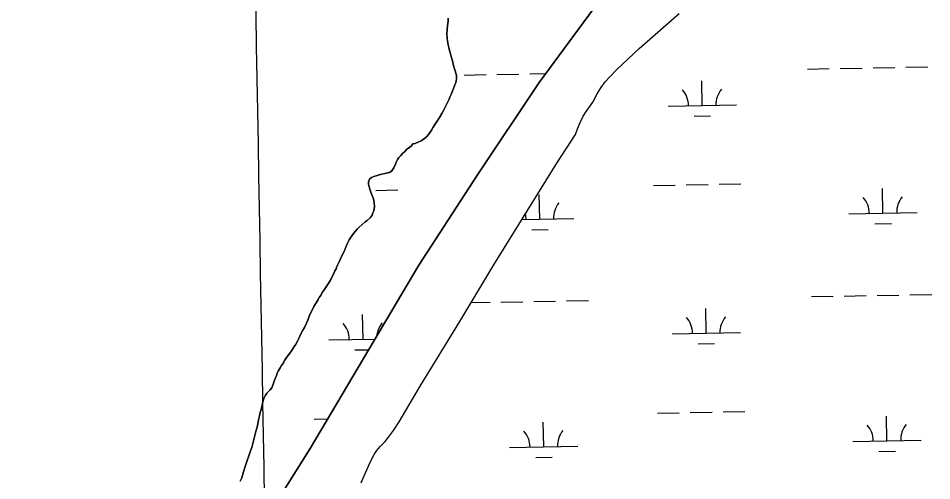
# Model space of a CAD drawing. Extents: x 3903937 to 3942190, y 260677 to 286651.
# Drawn here: x 3923705 to 3925041, y 271293 to 271969 of the extents above; entities that cross this region are included whole.
import ezdxf

# ---------------------------------------------------------------- set-up
doc = ezdxf.new("R2010")
doc.units = 0
for name, color, linetype in [('V-GRID-MAJR', 7, 'Continuous'), ('V-TOPO-SHOR', 7, 'Continuous'), ('V-WETL-SWMP', 7, 'Continuous')]:
    doc.layers.add(name, color=color, linetype=linetype)

msp = doc.modelspace()

# ---------------------------------------------------------------- linework, layer by layer
at = {"layer": 'V-GRID-MAJR'}
msp.add_spline([(3924152.694, 266296.911), (3924046.094, 272353.359), (3923939.434, 278413.279), (3923832.773, 284473.19), (3923832.7120000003, 284476.667)], degree=3, dxfattribs=at)
at = {"layer": 'V-TOPO-SHOR'}
for points in [[(3923705.079, 270782.39900000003), (3923714.99, 270780.564), (3923723.1180000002, 270781.222), (3923729.782, 270782.708), (3923736.551, 270784.716), (3923741.028, 270786.297), (3923745.603, 270788.713), (3923751.012, 270791.967), (3923756.1010000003, 270796.158), (3923808.268, 270862.873), (3923963.244, 271078.026), (3924060.219, 271225.816), (3924131.79, 271340.248), (3924209.967, 271471.49), (3924290.83, 271608.163), (3924376.404, 271739.854), (3924466.5500000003, 271874.999), (3924546.279, 271982.378)], [(3924206.274, 271289.969), (3924210.821, 271300.101), (3924214.642, 271309.079), (3924218.0500000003, 271316.704), (3924221.048, 271322.971), (3924225.29, 271331.327), (3924229.435, 271337.18), (3924234.311, 271342.726), (3924241.578, 271350.467), (3924246.556, 271356.533), (3924253.7120000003, 271366.257), (3924262.105, 271378.799), (3924292.751, 271431.044), (3924350.433, 271525.614), (3924400.343, 271608.585), (3924492.417, 271756.979), (3924519.561, 271798.78500000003), (3924522.862, 271807.241), (3924526.579, 271816.221), (3924530.401, 271824.784), (3924534.3370000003, 271831.053), (3924539.105, 271837.746), (3924544.909, 271846.317), (3924551.637, 271858.124), (3924556.916, 271867.213), (3924563.345, 271875.788), (3924570.4, 271883.842), (3924579.95, 271894.097), (3924612.767, 271924.563), (3924671.4590000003, 271975.773)], [(3924333.541, 271968.908), (3924333.355, 271964.599), (3924332.767, 271957.619), (3924331.966, 271952.487), (3924331.79, 271945.305), (3924332.017, 271939.56), (3924332.443, 271935.663), (3924333.494, 271929.715), (3924334.5360000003, 271925.822), (3924335.997, 271919.877), (3924337.035, 271917.00800000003), (3924338.075, 271912.91000000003), (3924339.742, 271906.555), (3924341.616, 271899.79), (3924343.072, 271895.078), (3924343.906, 271892.002), (3924344.739, 271888.723), (3924345.575, 271885.237), (3924345.593, 271880.314), (3924344.592, 271874.358), (3924343.578, 271871.481), (3924341.342, 271866.342), (3924339.1070000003, 271860.382), (3924338.094, 271857.505), (3924336.265, 271853.395), (3924335.044, 271850.517), (3924333.826, 271847.64), (3924331.788, 271843.93700000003), (3924328.329, 271836.742), (3924326.901, 271834.068), (3924324.458, 271829.544), (3924320.788, 271823.78500000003), (3924317.323, 271818.231), (3924315.076, 271815.142), (3924311.816, 271809.59), (3924309.166, 271805.271), (3924305.086, 271799.303), (3924301.8200000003, 271795.391), (3924298.75, 271793.12), (3924294.043, 271789.819), (3924290.5640000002, 271787.957), (3924285.4420000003, 271785.886), (3924282.163, 271785.053)], [(3924282.163, 271785.053), (3924279.507, 271781.962), (3924275.824, 271779.077), (3924273.3710000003, 271777.219), (3924270.098, 271774.129), (3924266.827, 271771.241), (3924264.171, 271768.36), (3924261.312, 271765.064), (3924259.475, 271762.39), (3924258.257, 271759.51), (3924256.426, 271755.605), (3924253.984, 271750.055), (3924251.3340000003, 271745.94), (3924247.8570000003, 271743.259), (3924244.781, 271742.631), (3924240.8850000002, 271741.795), (3924236.58, 271740.957), (3924232.685, 271739.915), (3924229.611, 271739.081), (3924224.899, 271737.625), (3924221.62, 271736.177), (3924218.347, 271733.49700000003), (3924216.926, 271729.798), (3924217.145, 271726.515), (3924217.983, 271722.415), (3924219.437, 271717.7), (3924220.68, 271714.833), (3924222.548, 271709.916), (3924224.2090000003, 271704.792), (3924225.259, 271698.846), (3924225.6890000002, 271693.718), (3924224.69, 271687.558), (3924223.674, 271684.476), (3924222.253, 271680.982), (3924219.396, 271677.07), (3924215.1010000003, 271673.154), (3924212.443, 271671.094), (3924207.943, 271667.586), (3924203.0360000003, 271663.052), (3924200.788, 271660.786), (3924197.519, 271657.284), (3924195.682, 271654.814), (3924193.847, 271652.34500000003), (3924190.58, 271648.023), (3924188.95, 271644.732), (3924186.509, 271640.003), (3924185.086, 271636.509), (3924182.847, 271631.781), (3924181.426, 271628.082), (3924178.782, 271622.532), (3924176.341, 271617.18700000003), (3924174.508, 271613.895), (3924172.269, 271608.962), (3924170.846, 271605.877), (3924169.627, 271602.795), (3924167.997, 271599.506), (3924165.963, 271594.982), (3924163.725, 271590.46), (3924162.097, 271587.169), (3924159.039, 271582.233), (3924157.204, 271579.147), (3924154.142, 271575.033), (3924152.309, 271571.946), (3924149.452, 271567.832), (3924147.824, 271564.745), (3924144.967, 271560.631), (3924143.544, 271557.754), (3924140.484, 271553.021), (3924137.427, 271547.673), (3924135.186, 271543.354), (3924132.948, 271538.832), (3924130.7090000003, 271534.308), (3924128.274, 271527.527), (3924126.24, 271523.21), (3924123.392, 271517.043), (3924120.946, 271512.724), (3924117.895, 271506.556), (3924115.044, 271500.799), (3924113.211, 271497.098), (3924110.36, 271491.751), (3924108.525, 271488.871), (3924105.67, 271484.34500000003), (3924103.63, 271481.464), (3924101.793, 271478.996), (3924099.1410000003, 271475.291), (3924097.304, 271472.821), (3924094.244, 271468.5), (3924092.819, 271465.415), (3924089.964, 271461.094), (3924087.924, 271458.01), (3924085.278, 271453.072), (3924083.648, 271450.195), (3924082.024, 271445.468), (3924080.6010000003, 271442.384), (3924079.386, 271438.275), (3924077.7600000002, 271434.165), (3924075.731, 271428.822), (3924072.669, 271425.117), (3924068.376, 271420.789), (3924066.3340000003, 271418.115), (3924063.893, 271412.974)], [(3924063.893, 271412.974), (3924062.074, 271406.195), (3924061.47, 271403.115), (3924060.463, 271398.802), (3924058.847, 271392.435), (3924057.634, 271387.71), (3924056.221, 271381.95900000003), (3924055.619, 271378.263), (3924054.2120000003, 271371.279), (3924052.998, 271366.966), (3924051.382, 271360.804), (3924050.37, 271356.9), (3924049.164, 271351.151), (3924047.7490000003, 271345.605), (3924046.532, 271341.702), (3924044.304, 271334.92100000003), (3924042.473, 271330.604), (3924039.022, 271321.15), (3924036.591, 271313.755), (3924034.5700000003, 271305.95), (3924031.938, 271296.91000000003), (3924029.702, 271292.181)]]:
    msp.add_lwpolyline(points, dxfattribs=at)
at = {"layer": 'V-WETL-SWMP'}
for p, q in [((3924858.743074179, 271894.6001913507), (3924890.7381180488, 271895.16335951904)), ((3924906.7356399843, 271895.4449436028), (3924938.730683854, 271896.00811177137)), ((3924954.728205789, 271896.2896958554), (3924986.7232496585, 271896.8528640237)), ((3925002.720771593, 271897.13444810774), (3925034.715815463, 271897.69761627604)), ((3924356.9130486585, 271885.76703574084), (3924388.908092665, 271886.3302039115)), ((3924404.905614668, 271886.6117879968), (3924436.9006586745, 271887.1749561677)), ((3924452.8981806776, 271887.45654025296), (3924476.1025459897, 271887.86497725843)), ((3924705.068025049, 271841.14538544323), (3924704.4344615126, 271877.13980934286)), ((3924655.075769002, 271840.2654351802), (3924755.0602810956, 271842.025335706)), ((3924693.3414535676, 271825.50558751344), (3924717.33773647, 271825.92796363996)), ((3924633.7028806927, 271724.439357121), (3924665.6979245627, 271725.0025252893)), ((3924681.6954464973, 271725.2841093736), (3924713.690490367, 271725.84727754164)), ((3924729.688012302, 271726.12886162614), (3924761.683056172, 271726.692029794)), ((3924969.3121413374, 271683.9094700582), (3924968.6785778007, 271719.9038939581)), ((3924227.857988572, 271717.29570508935), (3924259.8530325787, 271717.8588732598)), ((3924467.481876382, 271675.0763885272), (3924466.8483128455, 271711.07081242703)), ((3924919.319885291, 271683.0295197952), (3925019.3043973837, 271684.78942032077)), ((3924441.313785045, 271674.61578481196), (3924517.4741324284, 271675.9563387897)), ((3924957.5855698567, 271668.26967212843), (3924981.5818527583, 271668.69204825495)), ((3924455.755304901, 271659.4365905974), (3924479.751587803, 271659.8589667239)), ((3924864.597817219, 271561.97671993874), (3924896.592861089, 271562.53988810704)), ((3924912.590383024, 271562.82147219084), (3924944.585426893, 271563.38464035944)), ((3924960.582948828, 271563.66622444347), (3924992.577992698, 271564.22939261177)), ((3925008.575514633, 271564.5109766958), (3925040.570558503, 271565.0741448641)), ((3924367.037446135, 271553.2187959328), (3924394.762596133, 271553.706806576)), ((3924410.7601180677, 271553.9883906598), (3924442.755161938, 271554.55155882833)), ((3924458.7526838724, 271554.83314291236), (3924490.7477277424, 271555.3963110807)), ((3924506.7452496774, 271555.67789516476), (3924538.7402935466, 271556.24106333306)), ((3924209.0927473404, 271499.6887562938), (3924208.459183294, 271535.68318039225)), ((3924710.9227680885, 271508.5219140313), (3924710.289204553, 271544.5163379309)), ((3924660.9305120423, 271507.6419637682), (3924760.9150241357, 271509.4018642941)), ((3924159.1004910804, 271498.80880602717), (3924226.8345088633, 271500.00104201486)), ((3924699.196196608, 271492.8821161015), (3924723.19247951, 271493.304492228)), ((3924197.3661760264, 271484.0489582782), (3924217.6072699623, 271484.40523657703)), ((3924639.557623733, 271391.8158857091), (3924671.5526676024, 271392.3790538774)), ((3924687.550189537, 271392.66063796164), (3924719.545233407, 271393.2238061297)), ((3924735.5427553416, 271393.5053902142), (3924767.5377992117, 271394.06855838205)), ((3924975.166884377, 271351.2859986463), (3924974.533320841, 271387.28042254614)), ((3924137.7276043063, 271382.98272732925), (3924157.45337015, 271383.32993496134)), ((3924473.336619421, 271342.45291711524), (3924472.7030558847, 271378.4473410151)), ((3924925.174628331, 271350.4060483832), (3925025.159140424, 271352.16594890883)), ((3924423.3443633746, 271341.57296685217), (3924523.3288754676, 271343.3328673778)), ((3924963.440312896, 271335.6462007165), (3924987.436595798, 271336.068576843)), ((3924461.61004794, 271326.81311918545), (3924485.6063308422, 271327.23549531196))]:
    msp.add_line(p, q, dxfattribs=at)
for points in [[(3924546.2800000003, 271982.377), (3924466.5500000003, 271875), (3924376.403, 271739.853), (3924290.829, 271608.164), (3924209.966, 271471.49), (3924131.791, 271340.24700000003), (3924060.22, 271225.815)], [(3924206.275, 271289.97000000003), (3924210.821, 271300.1), (3924214.642, 271309.08), (3924218.051, 271316.703), (3924221.049, 271322.97000000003), (3924225.289, 271331.326), (3924229.435, 271337.18), (3924234.312, 271342.725), (3924241.578, 271350.468), (3924246.557, 271356.534), (3924253.711, 271366.257), (3924262.1040000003, 271378.8), (3924292.75, 271431.044), (3924350.432, 271525.615), (3924400.343, 271608.58400000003), (3924492.417, 271756.978), (3924519.56, 271798.784), (3924522.862, 271807.241), (3924526.579, 271816.221), (3924530.401, 271824.784), (3924534.3370000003, 271831.054), (3924539.105, 271837.745), (3924544.9080000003, 271846.316), (3924551.637, 271858.123), (3924556.916, 271867.213), (3924563.345, 271875.787), (3924570.401, 271883.842), (3924579.95, 271894.096), (3924612.768, 271924.56200000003), (3924671.4590000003, 271975.773)], [(3924328.328, 271836.742), (3924331.787, 271843.938), (3924333.825, 271847.639), (3924335.044, 271850.517), (3924336.264, 271853.395), (3924338.094, 271857.506), (3924339.108, 271860.38300000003), (3924341.342, 271866.342), (3924343.578, 271871.481), (3924344.592, 271874.358), (3924345.594, 271880.313), (3924345.575, 271885.237), (3924344.74, 271888.722), (3924343.906, 271892.002), (3924343.073, 271895.077), (3924341.617, 271899.79), (3924339.7430000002, 271906.554), (3924338.076, 271912.909), (3924337.034, 271917.00800000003), (3924335.9960000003, 271919.877), (3924334.5360000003, 271925.822), (3924333.494, 271929.716), (3924332.444, 271935.663), (3924332.018, 271939.56), (3924331.79, 271945.304), (3924331.966, 271952.487), (3924332.767, 271957.62), (3924333.3540000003, 271964.599), (3924333.542, 271968.909)], [(3924094.244, 271468.499), (3924097.305, 271472.821), (3924099.142, 271475.29), (3924101.794, 271478.995), (3924103.631, 271481.464), (3924105.671, 271484.34500000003), (3924108.526, 271488.871), (3924110.361, 271491.751), (3924113.2120000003, 271497.098), (3924115.044, 271500.799), (3924117.894, 271506.556), (3924120.947, 271512.724), (3924123.392, 271517.043), (3924126.24, 271523.21), (3924128.274, 271527.527), (3924130.71, 271534.309), (3924132.948, 271538.832), (3924135.187, 271543.355), (3924137.427, 271547.673), (3924140.484, 271553.021), (3924143.543, 271557.753), (3924144.967, 271560.631), (3924147.824, 271564.746), (3924149.453, 271567.831), (3924152.309, 271571.946), (3924154.143, 271575.032), (3924157.205, 271579.148), (3924159.039, 271582.233), (3924162.097, 271587.17), (3924163.725, 271590.46), (3924165.964, 271594.983), (3924167.998, 271599.506), (3924169.627, 271602.795), (3924170.845, 271605.878), (3924172.269, 271608.962), (3924174.507, 271613.896), (3924176.34, 271617.186), (3924178.781, 271622.531), (3924181.426, 271628.082), (3924182.848, 271631.781), (3924185.086, 271636.51), (3924186.508, 271640.004), (3924188.951, 271644.733), (3924190.58, 271648.023), (3924193.846, 271652.34500000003), (3924195.682, 271654.815), (3924197.519, 271657.28500000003), (3924200.788, 271660.786), (3924203.0360000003, 271663.052), (3924207.943, 271667.586), (3924212.443, 271671.093), (3924215.102, 271673.155), (3924219.396, 271677.071), (3924222.253, 271680.982), (3924223.6750000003, 271684.476), (3924224.6890000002, 271687.558), (3924225.69, 271693.718), (3924225.259, 271698.846), (3924224.2090000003, 271704.792), (3924222.5470000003, 271709.915), (3924220.68, 271714.833), (3924219.437, 271717.7), (3924217.9820000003, 271722.414), (3924217.145, 271726.515), (3924216.926, 271729.797), (3924218.348, 271733.496), (3924221.62, 271736.177), (3924224.898, 271737.626), (3924229.611, 271739.082), (3924232.686, 271739.915), (3924236.58, 271740.957), (3924240.886, 271741.795), (3924244.781, 271742.631), (3924247.8570000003, 271743.259), (3924251.3340000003, 271745.941), (3924253.985, 271750.055), (3924256.4250000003, 271755.605), (3924258.256, 271759.511), (3924259.4760000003, 271762.389), (3924261.312, 271765.064), (3924264.1720000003, 271768.359), (3924266.827, 271771.242), (3924270.099, 271774.128), (3924273.37, 271777.219), (3924275.825, 271779.076), (3924279.507, 271781.963), (3924282.162, 271785.052), (3924285.441, 271785.886), (3924290.563, 271787.958), (3924294.044, 271789.819), (3924298.75, 271793.121), (3924301.819, 271795.391), (3924305.086, 271799.303), (3924309.166, 271805.27), (3924311.816, 271809.589), (3924315.077, 271815.143), (3924317.322, 271818.23), (3924320.788, 271823.784), (3924324.458, 271829.544), (3924326.9020000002, 271834.068), (3924328.328, 271836.742)], [(3924029.701, 271292.181), (3924031.9390000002, 271296.91000000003), (3924034.5700000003, 271305.949), (3924036.591, 271313.755), (3924039.023, 271321.151), (3924042.474, 271330.604), (3924044.3030000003, 271334.92100000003), (3924046.5330000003, 271341.701), (3924047.7490000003, 271345.605), (3924049.163, 271351.151), (3924050.3710000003, 271356.901), (3924051.381, 271360.804), (3924052.998, 271366.966), (3924054.2120000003, 271371.28), (3924055.62, 271378.263), (3924056.221, 271381.95900000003), (3924057.634, 271387.71), (3924058.846, 271392.434), (3924060.4620000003, 271398.802), (3924061.471, 271403.115), (3924062.074, 271406.195), (3924063.893, 271412.974), (3924066.335, 271418.114), (3924068.376, 271420.79), (3924072.668, 271425.116), (3924075.731, 271428.822), (3924077.761, 271434.165), (3924079.386, 271438.276), (3924080.6010000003, 271442.384), (3924082.025, 271445.468), (3924083.648, 271450.194), (3924085.278, 271453.07300000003), (3924087.9250000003, 271458.009), (3924089.965, 271461.09500000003), (3924092.8200000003, 271465.416), (3924094.244, 271468.499)]]:
    msp.add_lwpolyline(points, dxfattribs=at)
for centre, radius, start, end in [((3924649.825288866, 271840.6478943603), 35.24628790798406, 0.23658073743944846, 41.78023907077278), ((3924760.2940491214, 271842.5923358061), 35.246287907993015, 140.23657771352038, 181.7802360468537), ((3924914.0694051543, 271683.4119789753), 35.24628790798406, 0.23658073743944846, 41.78023907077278), ((3925024.53816541, 271685.35642042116), 35.246287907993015, 140.23657771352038, 181.7802360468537), ((3924522.7079004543, 271676.52333889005), 35.246287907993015, 140.23657771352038, 181.7802360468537), ((3924412.239140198, 271674.57889744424), 35.24628790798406, 0.23658073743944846, 13.723746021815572), ((3924766.148792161, 271509.9688643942), 35.246287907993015, 140.23657771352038, 181.7802360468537), ((3924153.8500109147, 271499.19126520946), 35.24628790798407, 0.2365807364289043, 41.78023906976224), ((3924264.3187716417, 271501.1357066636), 35.246287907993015, 140.23657771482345, 175.3752244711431), ((3924655.680031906, 271508.02442294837), 35.24628790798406, 0.23658073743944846, 41.78023907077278), ((3924919.9241481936, 271350.78850756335), 35.24628790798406, 0.23658073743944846, 41.78023907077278), ((3925030.3929084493, 271352.73294900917), 35.246287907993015, 140.23657771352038, 181.7802360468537), ((3924418.093883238, 271341.9554260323), 35.24628790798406, 0.23658073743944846, 41.78023907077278), ((3924528.5626434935, 271343.8998674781), 35.246287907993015, 140.23657771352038, 181.7802360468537)]:
    msp.add_arc(centre, radius, start, end, dxfattribs=at)

doc.saveas('drawing.dxf')
